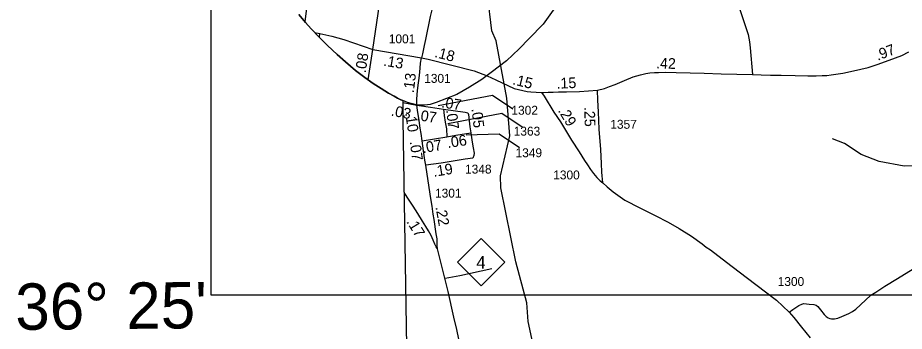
# Model space of a CAD drawing. Extents: x 2290615 to 2522933, y 819489 to 1012715.
# Drawn here: x 2314707 to 2327135, y 972091 to 976487 of the extents above; entities that cross this region are included whole.
import ezdxf

# ---------------------------------------------------------------- set-up
doc = ezdxf.new("R2010")
doc.units = 0
for name, color, linetype in [('Exist Boundary Political City Limit New', 7, 'Continuous'), ('Exist Boundary Political City Limit Old', 7, 'Continuous'), ('Exist Boundary Political CountyLine', 7, 'Continuous'), ('Exist Hydrographic Creek Single Shore', 7, 'Continuous'), ('Exist Road Non-System Type 51', 7, 'Continuous'), ('Exist Road Primary NC Attributed', 7, 'Continuous'), ('Exist Road Primary NC Service Mileage Hundredths English Label', 7, 'Continuous'), ('Exist Road Primary NC Shield CELL', 7, 'Continuous'), ('Exist Road Primary NC Shield Number Label', 7, 'Continuous'), ('Exist Road Secondary Mileage Hundredths English Label', 7, 'Continuous'), ('Exist Road Secondary Mileage Tenths English Label', 7, 'Continuous'), ('Exist Road Secondary Type 51 Attributed', 7, 'Continuous'), ('Exist Road Secondary Type 51 Number Label', 7, 'Continuous'), ('Map Preparation Boundary City Limit Buffer Line', 7, 'Continuous'), ('Map Preparation Inset Cut Line', 7, 'Continuous'), ('Map Preparation Longitude Latitude Label', 7, 'Continuous')]:
    doc.layers.add(name, color=color, linetype=linetype)

msp = doc.modelspace()

# ---------------------------------------------------------------- linework, layer by layer
at = {"layer": 'Exist Boundary Political City Limit New'}
for points in [[(2322284, 976692), (2322072, 976397), (2321878, 976194), (2321738, 976049), (2321559, 975883), (2321342, 975717), (2321213, 975623), (2321041, 975511), (2320861, 975410), (2320571, 975298), (2320489, 975272), (2320414, 975259), (2320385, 975259), (2320314, 975261), (2320243, 975278), (2320170, 975299), (2320108, 975325)], [(2320108, 975325), (2320080, 975337), (2320032, 975360), (2319984, 975386), (2319907, 975431), (2319802, 975493), (2319690, 975566), (2319571, 975648), (2319443, 975747), (2319301, 975867), (2319183, 975970), (2319048, 976099), (2318938, 976209), (2318821, 976330), (2318741, 976419), (2318647, 976534)]]:
    msp.add_lwpolyline(points, dxfattribs=at)
at = {"layer": 'Exist Boundary Political City Limit Old'}
for points in [[(2322284, 976692), (2322072, 976397), (2321878, 976194), (2321738, 976049), (2321559, 975883), (2321342, 975717), (2321213, 975623), (2321041, 975511), (2320861, 975410), (2320571, 975298), (2320489, 975272), (2320414, 975259), (2320385, 975259), (2320314, 975261), (2320243, 975278), (2320170, 975299), (2320108, 975325)], [(2320108, 975325), (2320080, 975337), (2320032, 975360), (2319984, 975386), (2319907, 975431), (2319802, 975493), (2319690, 975566), (2319571, 975648), (2319443, 975747), (2319301, 975867), (2319183, 975970), (2319048, 976099), (2318938, 976209), (2318821, 976330), (2318741, 976419), (2318647, 976534)]]:
    msp.add_lwpolyline(points, dxfattribs=at)
at = {"layer": 'Exist Boundary Political CountyLine'}
msp.add_lwpolyline([(2318647, 976534), (2318741, 976419), (2318821, 976330), (2318938, 976209), (2319048, 976099), (2319183, 975970), (2319301, 975867), (2319443, 975747), (2319571, 975648), (2319690, 975566), (2319802, 975493), (2319907, 975431), (2319984, 975386), (2320032, 975360), (2320080, 975337), (2320108, 975325), (2320108, 975053), (2320181, 970432)], dxfattribs=at)
at = {"layer": 'Exist Hydrographic Creek Single Shore'}
for points in [[(2321927, 971926), (2321865, 972226), (2321846, 972491), (2321690, 973065), (2321479, 974104), (2321477, 974271), (2321604, 974831), (2321566, 975361), (2321415, 976163), (2321355, 976301), (2321291, 976811), (2321703, 977271), (2321778, 977323), (2322068, 977417), (2322999, 977626), (2323230, 977846), (2323304, 977957)], [(2327657, 974421), (2327132, 974406), (2326782, 974470), (2326531, 974568), (2326296, 974722), (2326129, 974788)]]:
    msp.add_lwpolyline(points, dxfattribs=at)
at = {"layer": 'Exist Road Non-System Type 51'}
msp.add_line((2318938, 976264), (2318934, 976213), dxfattribs=at)
for points in [[(2318860, 977454), (2318732, 976431)], [(2320674, 977318), (2320623, 977122), (2320591, 976953), (2320547, 976762), (2320521, 976637), (2320491, 976502), (2320422, 976183), (2320405, 976097), (2320380, 975983), (2320366, 975923)], [(2318869, 976281), (2318941, 976264), (2319111, 976229), (2319277, 976182), (2319684, 976043)], [(2320698, 972834), (2320903, 972872), (2321353, 972969)], [(2325521, 972360), (2325575, 972395), (2325656, 972454), (2325698, 972473), (2325726, 972478), (2325803, 972472), (2325868, 972465), (2325898, 972456), (2325924, 972436), (2325962, 972392), (2326013, 972328), (2326041, 972297), (2326067, 972278), (2326091, 972268), (2326116, 972266), (2326158, 972264), (2326204, 972275), (2326259, 972296), (2326358, 972339), (2326411, 972367), (2326457, 972401), (2326592, 972529), (2326667, 972595), (2326736, 972638), (2326862, 972722), (2327042, 972830), (2327258, 972965)]]:
    msp.add_lwpolyline(points, dxfattribs=at)
at = {"layer": 'Exist Road Primary NC Attributed'}
for points in [[(2319684, 976043), (2320102, 978855)], [(2319621, 975614), (2319684, 976043)], [(2320591, 973245), (2320574, 973275), (2320554, 973314), (2320532, 973366), (2320503, 973432), (2320466, 973498), (2320428, 973561), (2320382, 973634), (2320315, 973740), (2320249, 973846), (2320194, 973927), (2320124, 974038)], [(2320893, 971980), (2320863, 972117), (2320819, 972289), (2320743, 972649), (2320617, 973154), (2320591, 973245)]]:
    msp.add_lwpolyline(points, dxfattribs=at)
at = {"layer": 'Exist Road Primary NC Shield CELL'}
msp.add_lwpolyline([(2320871, 973059), (2321204, 973392), (2321537, 973059), (2321204, 972726)], close=True, dxfattribs=at)
at = {"layer": 'Exist Road Secondary Type 51 Attributed'}
msp.add_line((2320108, 975299), (2320302, 975261), dxfattribs=at)
for points in [[(2324370, 978420), (2324429, 978075), (2324473, 977743), (2324503, 977595), (2324544, 977444), (2324683, 977020), (2324815, 976643), (2324945, 976253), (2324968, 976149), (2324975, 976063), (2325008, 975690)], [(2319684, 976043), (2320367, 975926)], [(2325008, 975690), (2325129, 975686), (2325261, 975681), (2325411, 975681), (2325605, 975679), (2325785, 975672), (2325901, 975673), (2325985, 975675), (2326048, 975678), (2326112, 975687), (2326272, 975709), (2326423, 975742), (2326627, 975791), (2326757, 975833), (2326926, 975892), (2327101, 975959), (2327201, 976009)], [(2320302, 975261), (2320302, 975335), (2320307, 975413), (2320317, 975503), (2320338, 975676), (2320351, 975780), (2320355, 975851), (2320367, 975926)], [(2320367, 975926), (2320459, 975906), (2321107, 975740), (2321290, 975673), (2321411, 975618), (2321667, 975495), (2321848, 975451), (2321898, 975447), (2322048, 975440)], [(2322833, 975469), (2322934, 975495), (2323001, 975523), (2323081, 975553), (2323213, 975609), (2323337, 975657), (2323438, 975686), (2323513, 975704), (2323569, 975713), (2323635, 975717), (2323688, 975719), (2323785, 975722), (2323936, 975718), (2324132, 975713), (2324331, 975710), (2324570, 975699), (2325008, 975690)], [(2322048, 975440), (2322080, 975440), (2322142, 975441), (2322213, 975444), (2322289, 975448), (2322402, 975447), (2322582, 975454), (2322833, 975469)], [(2322048, 975440), (2322086, 975387), (2322224, 975165), (2322314, 975027), (2322469, 974772), (2322578, 974605), (2322651, 974487), (2322694, 974423), (2322739, 974359), (2322780, 974304), (2322824, 974249), (2322874, 974199), (2322910, 974172)], [(2322910, 974172), (2322896, 974322), (2322890, 974441), (2322880, 974638), (2322858, 974924), (2322851, 975167), (2322840, 975331), (2322833, 975469)], [(2320378, 974760), (2320363, 974862), (2320350, 974937), (2320333, 975046), (2320312, 975190), (2320302, 975261)], [(2320302, 975261), (2320494, 975232), (2320675, 975205)], [(2320675, 975205), (2320980, 975161), (2321015, 975152)], [(2320675, 975205), (2320685, 975118), (2320701, 975021), (2320718, 974928), (2320724, 974818)], [(2321015, 975152), (2321025, 975128), (2321046, 974959), (2321061, 974871)], [(2320378, 974760), (2320724, 974818)], [(2321061, 974871), (2321079, 974742), (2321093, 974663), (2321104, 974589), (2321103, 974554), (2321085, 974520), (2320978, 974503), (2320642, 974450), (2320426, 974419)], [(2320724, 974818), (2320798, 974830), (2320851, 974838), (2321061, 974871)], [(2320426, 974419), (2320416, 974489), (2320397, 974622), (2320378, 974760)], [(2320591, 973245), (2320588, 973289), (2320585, 973385), (2320575, 973457), (2320544, 973658), (2320531, 973731), (2320518, 973843), (2320503, 973923), (2320488, 974013), (2320426, 974419)], [(2322910, 974172), (2322972, 974114), (2323053, 974045), (2323216, 973931), (2323427, 973821), (2323644, 973712), (2323827, 973622), (2323982, 973533), (2324153, 973423), (2324301, 973315), (2324358, 973271), (2324418, 973231), (2324645, 973061), (2324921, 972849), (2325346, 972525), (2325434, 972443), (2325521, 972360), (2325586, 972286), (2325697, 972150), (2325816, 971998)]]:
    msp.add_lwpolyline(points, dxfattribs=at)
at = {"layer": 'Exist Road Secondary Type 51 Number Label'}
for points in [[(2320603, 975256), (2321362, 975401), (2321648, 975209)], [(2320735, 975003), (2321493, 975148), (2321779, 974956)], [(2320992, 974844), (2321456, 974858), (2321742, 974666)]]:
    msp.add_lwpolyline(points, dxfattribs=at)
at = {"layer": 'Map Preparation Boundary City Limit Buffer Line'}
for points in [[(2322284, 976692), (2322072, 976397), (2321878, 976194), (2321738, 976049), (2321559, 975883), (2321342, 975717), (2321213, 975623), (2321041, 975511), (2320861, 975410), (2320571, 975298), (2320489, 975272), (2320414, 975259), (2320385, 975259), (2320314, 975261), (2320243, 975278), (2320170, 975299), (2320108, 975325)], [(2320108, 975325), (2320080, 975337), (2320032, 975360), (2319984, 975386), (2319907, 975431), (2319802, 975493), (2319690, 975566), (2319571, 975648), (2319443, 975747), (2319301, 975867), (2319183, 975970), (2319048, 976099), (2318938, 976209), (2318821, 976330), (2318741, 976419), (2318647, 976534)]]:
    msp.add_lwpolyline(points, dxfattribs=at)
at = {"layer": 'Map Preparation Inset Cut Line'}
msp.add_lwpolyline([(2328294, 983324), (2317413, 983324), (2317413, 972601), (2328294, 972601)], close=True, dxfattribs=at)

# ---------------------------------------------------------------- texts
at = {"layer": 'Exist Road Primary NC Service Mileage Hundredths English Label'}
for s, rotation, p in [('.08', 81.5515, (2319584, 975706)), ('.17', 301.7811, (2320151, 973627))]:
    msp.add_text(s, height=150, rotation=rotation, dxfattribs=at).set_placement(p)
at = {"layer": 'Exist Road Primary NC Shield Number Label'}
msp.add_text('4', height=175, dxfattribs=at).set_placement((2321136, 972969))
at = {"layer": 'Exist Road Secondary Mileage Hundredths English Label'}
for s, rotation, p in [('.18', 345.6496, (2320541, 975937)), ('.97', 21.0195, (2326763, 975883)), ('.42', 358.5007, (2323653, 975776)), ('.15', 346.284, (2321635, 975554)), ('.15', 2.3294, (2322262, 975491)), ('.29', 301.3664, (2322276, 975185)), ('.25', 271.7241, (2322648, 975235)), ('.22', 280.1967, (2320563, 973832))]:
    msp.add_text(s, height=150, rotation=rotation, dxfattribs=at).set_placement(p)
at = {"layer": 'Exist Road Secondary Mileage Tenths English Label'}
for s, rotation, p in [('.13', 350.2919, (2319826, 975816)), ('.13', 83.2383, (2320259, 975427)), ('.07', 351.7872, (2320640, 975229)), ('.03', 349.0775, (2319932, 975116)), ('.07', 351.357, (2320292, 975053)), ('.07', 277.3335, (2320712, 975191)), ('.05', 276.9361, (2321067, 975211)), ('.10', 278.8244, (2320137, 975150)), ('.07', 9.4248, (2320388, 974588)), ('.06', 8.7522, (2320736, 974659)), ('.07', 278.1247, (2320201, 974750)), ('.19', 8.9401, (2320540, 974256))]:
    msp.add_text(s, height=150, rotation=rotation, dxfattribs=at).set_placement(p)
at = {"layer": 'Exist Road Secondary Type 51 Number Label'}
for s, p in [('1001', (2319909, 976128)), ('1357', (2323014, 974930)), ('1300', (2322214, 974220)), ('1300', (2325361, 972726))]:
    msp.add_text(s, height=125, rotation=360, dxfattribs=at).set_placement(p)
for s, p in [('1301', (2320405, 975574)), ('1302', (2321628, 975127)), ('1363', (2321660, 974834)), ('1349', (2321686, 974531)), ('1348', (2320978, 974302)), ('1301', (2320557, 973965))]:
    msp.add_text(s, height=125, dxfattribs=at).set_placement(p)
at = {"layer": 'Map Preparation Longitude Latitude Label'}
msp.add_text("36° 25'", height=650, rotation=0.4984, dxfattribs=at).set_placement((2314675, 972110))

doc.saveas('drawing.dxf')
